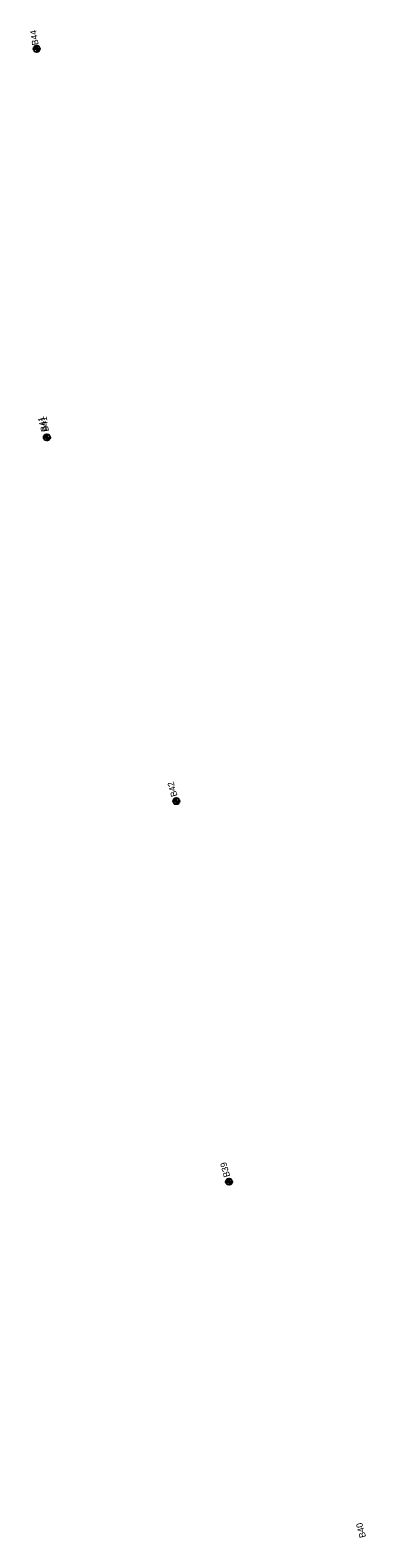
# Model space of a CAD drawing. Extents: x 327762 to 372792, y 127949 to 259367.
# Drawn here: x 360346 to 360873, y 150411 to 152774 of the extents above; entities that cross this region are included whole.
import ezdxf

# ---------------------------------------------------------------- set-up
doc = ezdxf.new("R2010")
doc.units = 0
for name, color, linetype in [('E_SOIL_BORE1 [KAPUR_CADDS_LEVELS]', 7, 'Continuous'), ('E_SOIL_BORE2 [KAPUR_CADDS_LEVELS]', 7, 'Continuous'), ('P_MARK', 7, 'Continuous')]:
    doc.layers.add(name, color=color, linetype=linetype)

msp = doc.modelspace()

# ---------------------------------------------------------------- linework, layer by layer
at = {"layer": 'P_MARK'}
for p, q in [((360356.1, 152749.3), (360356.1, 152739.3)), ((360351.1, 152744.3), (360361.1, 152744.3)), ((360367.1, 152135.4), (360377.1, 152135.4)), ((360372.1, 152140.4), (360372.1, 152130.4)), ((360575.2, 151570.4), (360575.2, 151560.4)), ((360570.2, 151565.4), (360580.2, 151565.4)), ((360653, 150969), (360663, 150969)), ((360658, 150974), (360658, 150964))]:
    msp.add_line(p, q, dxfattribs=at)
for centre in [(360356.1, 152744.3), (360372.1, 152135.4), (360575.2, 151565.4), (360658, 150969)]:
    msp.add_circle(centre, 5, dxfattribs=at)
for centre, radius, start, end in [((360356.1, 152744.3), 4.5, 89.9869, 179.9869), ((360356.1, 152744.3), 4, 89.9869, 179.9869), ((360356.1, 152744.3), 3.5, 89.9869, 179.9869), ((360356.1, 152744.3), 3, 89.9869, 179.9869), ((360356.1, 152744.3), 2.5, 89.9869, 179.9869), ((360356.1, 152744.3), 2, 89.9869, 179.9869), ((360356.1, 152744.3), 1.5, 89.9869, 179.9869), ((360356.1, 152744.3), 1, 89.9869, 179.9869), ((360356.1, 152744.3), 0.5, 89.9869, 179.9869), ((360356.1, 152744.3), 4.5, 269.9869, 359.9869), ((360356.1, 152744.3), 4, 269.9869, 359.9869), ((360356.1, 152744.3), 3.5, 269.9869, 359.9869), ((360356.1, 152744.3), 3, 269.9869, 359.9869), ((360356.1, 152744.3), 2.5, 269.9869, 359.9869), ((360356.1, 152744.3), 2, 269.9869, 359.9869), ((360356.1, 152744.3), 1.5, 269.9869, 359.9869), ((360356.1, 152744.3), 1, 269.9869, 359.9869), ((360356.1, 152744.3), 0.5, 269.9869, 359.9869), ((360372.1, 152135.4), 4.5, 89.9869, 179.9869), ((360372.1, 152135.4), 4, 89.9869, 179.9869), ((360372.1, 152135.4), 3.5, 89.9869, 179.9869), ((360372.1, 152135.4), 3, 89.9869, 179.9869), ((360372.1, 152135.4), 2.5, 89.9869, 179.9869), ((360372.1, 152135.4), 2, 89.9869, 179.9869), ((360372.1, 152135.4), 1.5, 89.9869, 179.9869), ((360372.1, 152135.4), 1, 89.9869, 179.9869), ((360372.1, 152135.4), 0.5, 89.9869, 179.9869), ((360372.1, 152135.4), 4.5, 269.9869, 359.9869), ((360372.1, 152135.4), 4, 269.9869, 359.9869), ((360372.1, 152135.4), 3.5, 269.9869, 359.9869), ((360372.1, 152135.4), 3, 269.9869, 359.9869), ((360372.1, 152135.4), 2.5, 269.9869, 359.9869), ((360372.1, 152135.4), 2, 269.9869, 359.9869), ((360372.1, 152135.4), 1.5, 269.9869, 359.9869), ((360372.1, 152135.4), 1, 269.9869, 359.9869), ((360372.1, 152135.4), 0.5, 269.9869, 359.9869), ((360575.2, 151565.4), 4.5, 89.9869, 179.9869), ((360575.2, 151565.4), 4, 89.9869, 179.9869), ((360575.2, 151565.4), 3.5, 89.9869, 179.9869), ((360575.2, 151565.4), 3, 89.9869, 179.9869), ((360575.2, 151565.4), 2.5, 89.9869, 179.9869), ((360575.2, 151565.4), 2, 89.9869, 179.9869), ((360575.2, 151565.4), 1.5, 89.9869, 179.9869), ((360575.2, 151565.4), 1, 89.9869, 179.9869), ((360575.2, 151565.4), 0.5, 89.9869, 179.9869), ((360575.2, 151565.4), 4.5, 269.9869, 359.9869), ((360575.2, 151565.4), 4, 269.9869, 359.9869), ((360575.2, 151565.4), 3.5, 269.9869, 359.9869), ((360575.2, 151565.4), 3, 269.9869, 359.9869), ((360575.2, 151565.4), 2.5, 269.9869, 359.9869), ((360575.2, 151565.4), 2, 269.9869, 359.9869), ((360575.2, 151565.4), 1.5, 269.9869, 359.9869), ((360575.2, 151565.4), 1, 269.9869, 359.9869), ((360575.2, 151565.4), 0.5, 269.9869, 359.9869), ((360658, 150969), 4.5, 89.9869, 179.9869), ((360658, 150969), 4, 89.9869, 179.9869), ((360658, 150969), 3.5, 89.9869, 179.9869), ((360658, 150969), 3, 89.9869, 179.9869), ((360658, 150969), 2.5, 89.9869, 179.9869), ((360658, 150969), 2, 89.9869, 179.9869), ((360658, 150969), 1.5, 89.9869, 179.9869), ((360658, 150969), 1, 89.9869, 179.9869), ((360658, 150969), 0.5, 89.9869, 179.9869), ((360658, 150969), 4.5, 269.9869, 359.9869), ((360658, 150969), 4, 269.9869, 359.9869), ((360658, 150969), 3.5, 269.9869, 359.9869), ((360658, 150969), 3, 269.9869, 359.9869), ((360658, 150969), 2.5, 269.9869, 359.9869), ((360658, 150969), 2, 269.9869, 359.9869), ((360658, 150969), 1.5, 269.9869, 359.9869), ((360658, 150969), 1, 269.9869, 359.9869), ((360658, 150969), 0.5, 269.9869, 359.9869)]:
    msp.add_arc(centre, radius, start, end, dxfattribs=at)

# ---------------------------------------------------------------- texts
at = {"layer": 'E_SOIL_BORE1 [KAPUR_CADDS_LEVELS]'}
for s, rotation, p in [('B44', 98.8576, (360359.1, 152750.8)), ('B41', 98.8576, (360375.4, 152145)), ('B40', 105.7466, (360873.1, 150412.5))]:
    msp.add_text(s, height=10, rotation=rotation, dxfattribs=at).set_placement(p)
at = {"layer": 'E_SOIL_BORE2 [KAPUR_CADDS_LEVELS]'}
for s, p in [('B41', (360373.4, 152146.1)), ('B42', (360577.2, 151573.8)), ('B39', (360659.9, 150977.6))]:
    msp.add_text(s, height=10, rotation=105.7466, dxfattribs=at).set_placement(p)

doc.saveas('drawing.dxf')
